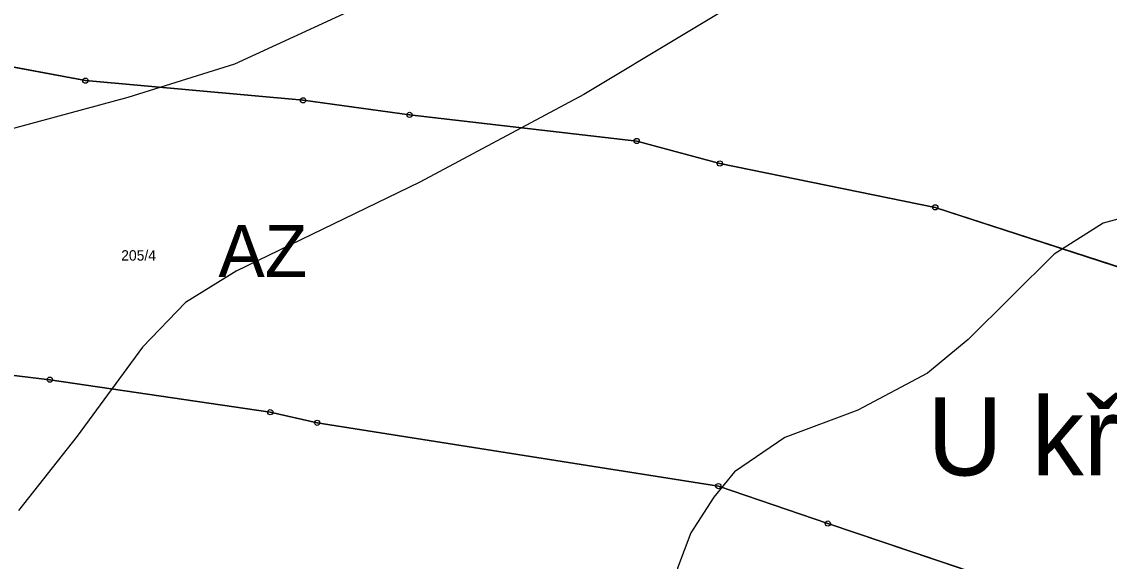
# Model space of a CAD drawing. Extents: x -706130 to -698555, y -971544 to -967260.
# Drawn here: x -703356.7 to -703147.5, y -970435.5 to -970331.9 of the extents above; entities that cross this region are included whole.
import ezdxf

# ---------------------------------------------------------------- set-up
doc = ezdxf.new("R2010")
doc.units = 0
for name, color, linetype in [('KN_Hranice_parcel', 7, 'Continuous'), ('KN_Parcelni cisla', 7, 'Continuous'), ('KN_Polygon parcely', 7, 'Continuous'), ('KN_Popisy_pomistni nazvy', 7, 'Continuous'), ('KN_POZEMKY_2_ORNA PUDA', 7, 'Continuous'), ('KN_Značky bodu BP', 7, 'Continuous'), ('Regulační kódy v krajině S', 7, 'Continuous'), ('VÝŠKOPIS_vrstevnice doplňková', 7, 'Continuous'), ('VÝŠKOPIS_vrstevnice hlavní', 7, 'Continuous')]:
    doc.layers.add(name, color=color, linetype=linetype)

msp = doc.modelspace()

# ---------------------------------------------------------------- linework, layer by layer
at = {"layer": 'KN_Hranice_parcel'}
for points in [[(-703101.77, -970393.29), (-703180.98, -970367.52), (-703222.41, -970359.09), (-703238.4, -970354.77), (-703282.08, -970349.74), (-703302.56, -970346.95), (-703344.42, -970343.17), (-703393.17, -970334.04), (-703414.53, -970329.99), (-703464.62, -970329.07), (-703507.08, -970316.99), (-703519.13, -970313.02)], [(-703127.84, -970453.09), (-703201.65, -970428.27), (-703222.69, -970421.09), (-703299.83, -970408.91), (-703308.86, -970406.89), (-703351.24, -970400.63), (-703394.73, -970395.4), (-703520.6, -970377.03)]]:
    msp.add_lwpolyline(points, dxfattribs=at)
at = {"layer": 'KN_Polygon parcely'}
for points in [[(-703101.77, -970393.29), (-703180.98, -970367.52), (-703222.41, -970359.09), (-703238.4, -970354.77), (-703282.08, -970349.74), (-703302.56, -970346.95), (-703344.42, -970343.17), (-703393.17, -970334.04), (-703414.53, -970329.99), (-703464.62, -970329.07), (-703507.08, -970316.99), (-703519.13, -970313.02), (-703543.88, -970308.96), (-703575.83, -970307.17), (-703567.84, -970335.32), (-703520.6, -970377.03), (-703394.73, -970395.4), (-703351.24, -970400.63), (-703308.86, -970406.89), (-703299.83, -970408.91), (-703222.69, -970421.09), (-703201.65, -970428.27), (-703127.84, -970453.09)], [(-703393.17, -970334.04), (-703344.42, -970343.17), (-703302.56, -970346.95), (-703282.08, -970349.74), (-703238.4, -970354.77), (-703222.41, -970359.09), (-703180.98, -970367.52), (-703101.77, -970393.29)], [(-703127.84, -970453.09), (-703201.65, -970428.27), (-703222.69, -970421.09), (-703299.83, -970408.91), (-703308.86, -970406.89), (-703351.24, -970400.63), (-703394.73, -970395.4)]]:
    msp.add_lwpolyline(points, dxfattribs=at)
at = {"layer": 'KN_POZEMKY_2_ORNA PUDA'}
for p, q in [((-703393.17, -970334.04), (-703344.42, -970343.17)), ((-703344.42, -970343.17), (-703393.17, -970334.04)), ((-703344.42, -970343.17), (-703302.56, -970346.95)), ((-703302.56, -970346.95), (-703344.42, -970343.17)), ((-703302.56, -970346.95), (-703282.08, -970349.74)), ((-703282.08, -970349.74), (-703302.56, -970346.95)), ((-703282.08, -970349.74), (-703238.4, -970354.77)), ((-703238.4, -970354.77), (-703282.08, -970349.74)), ((-703238.4, -970354.77), (-703222.41, -970359.09)), ((-703222.41, -970359.09), (-703238.4, -970354.77)), ((-703222.41, -970359.09), (-703180.98, -970367.52)), ((-703180.98, -970367.52), (-703222.41, -970359.09)), ((-703180.98, -970367.52), (-703101.77, -970393.29)), ((-703101.77, -970393.29), (-703180.98, -970367.52)), ((-703351.24, -970400.63), (-703394.73, -970395.4)), ((-703394.73, -970395.4), (-703351.24, -970400.63)), ((-703308.86, -970406.89), (-703351.24, -970400.63)), ((-703351.24, -970400.63), (-703308.86, -970406.89)), ((-703299.83, -970408.91), (-703308.86, -970406.89)), ((-703308.86, -970406.89), (-703299.83, -970408.91)), ((-703222.69, -970421.09), (-703299.83, -970408.91)), ((-703299.83, -970408.91), (-703222.69, -970421.09)), ((-703201.65, -970428.27), (-703222.69, -970421.09)), ((-703222.69, -970421.09), (-703201.65, -970428.27)), ((-703127.84, -970453.09), (-703201.65, -970428.27)), ((-703201.65, -970428.27), (-703127.84, -970453.09))]:
    msp.add_line(p, q, dxfattribs=at)
at = {"layer": 'KN_Značky bodu BP'}
for centre, radius in [((-703344.42, -970343.17), 0.5), ((-703344.42, -970343.17), 0.0303), ((-703302.56, -970346.95), 0.5), ((-703302.56, -970346.95), 0.0303), ((-703282.08, -970349.74), 0.5), ((-703282.08, -970349.74), 0.0303), ((-703238.4, -970354.77), 0.5), ((-703238.4, -970354.77), 0.0303), ((-703222.41, -970359.09), 0.5), ((-703222.41, -970359.09), 0.0303), ((-703180.98, -970367.52), 0.5), ((-703180.98, -970367.52), 0.0303), ((-703351.24, -970400.63), 0.5), ((-703351.24, -970400.63), 0.0303), ((-703308.86, -970406.89), 0.5), ((-703308.86, -970406.89), 0.0303), ((-703299.83, -970408.91), 0.5), ((-703299.83, -970408.91), 0.0303), ((-703222.69, -970421.09), 0.5), ((-703222.69, -970421.09), 0.0303), ((-703201.65, -970428.27), 0.5), ((-703201.65, -970428.27), 0.0303)]:
    msp.add_circle(centre, radius, dxfattribs=at)
at = {"layer": 'VÝŠKOPIS_vrstevnice doplňková'}
for points in [[(-703371.67, -970167.94), (-703349.41, -970179.5), (-703309.03, -970202.75), (-703264.09, -970232), (-703249.4, -970242.56), (-703234.42, -970255.54), (-703228.71, -970263.67), (-703227.28, -970267.38), (-703226.71, -970274.8), (-703227.85, -970278.94), (-703236.99, -970290.07), (-703248.83, -970300.48), (-703272.37, -970318.74), (-703281.07, -970324.02), (-703315.74, -970340), (-703336.28, -970346.42), (-703364.25, -970353.98)], [(-703138.54, -970367.82), (-703148.67, -970370.53), (-703158.09, -970376.53), (-703174.64, -970392.93), (-703182.49, -970399.35), (-703195.9, -970406.49), (-703209.88, -970411.77), (-703219.58, -970418.33), (-703223.57, -970423.18), (-703228, -970430.03), (-703230.57, -970436.88), (-703230.99, -970453.57), (-703228.85, -970463.7), (-703226.43, -970471.69), (-703221.29, -970481.67), (-703215.73, -970489.52), (-703208.45, -970496.08), (-703188.19, -970519.77), (-703187.05, -970525.62), (-703186.91, -970530.18), (-703189.62, -970538.31)]]:
    msp.add_lwpolyline(points, dxfattribs=at)
at = {"layer": 'VÝŠKOPIS_vrstevnice hlavní'}
msp.add_lwpolyline([(-703173.5, -970290.78), (-703181.77, -970300.2), (-703195.9, -970312.32), (-703209.74, -970322.45), (-703248.54, -970345.85), (-703280.07, -970362.69), (-703315.45, -970379.81), (-703325.16, -970385.8), (-703333.43, -970394.36), (-703345.99, -970411.48), (-703357.26, -970425.75)], dxfattribs=at)

# ---------------------------------------------------------------- texts
at = {"layer": 'KN_Parcelni cisla'}
msp.add_text('205/4', height=2, dxfattribs=at).set_placement((-703337.53, -970377.75))
at = {"layer": 'KN_Popisy_pomistni nazvy'}
msp.add_text('U křížku', height=15, dxfattribs=at).set_placement((-703182.5, -970419.03))
at = {"layer": 'Regulační kódy v krajině S'}
msp.add_text('AZ', height=10, dxfattribs=at).set_placement((-703318.84, -970380.91))

doc.saveas('drawing.dxf')
